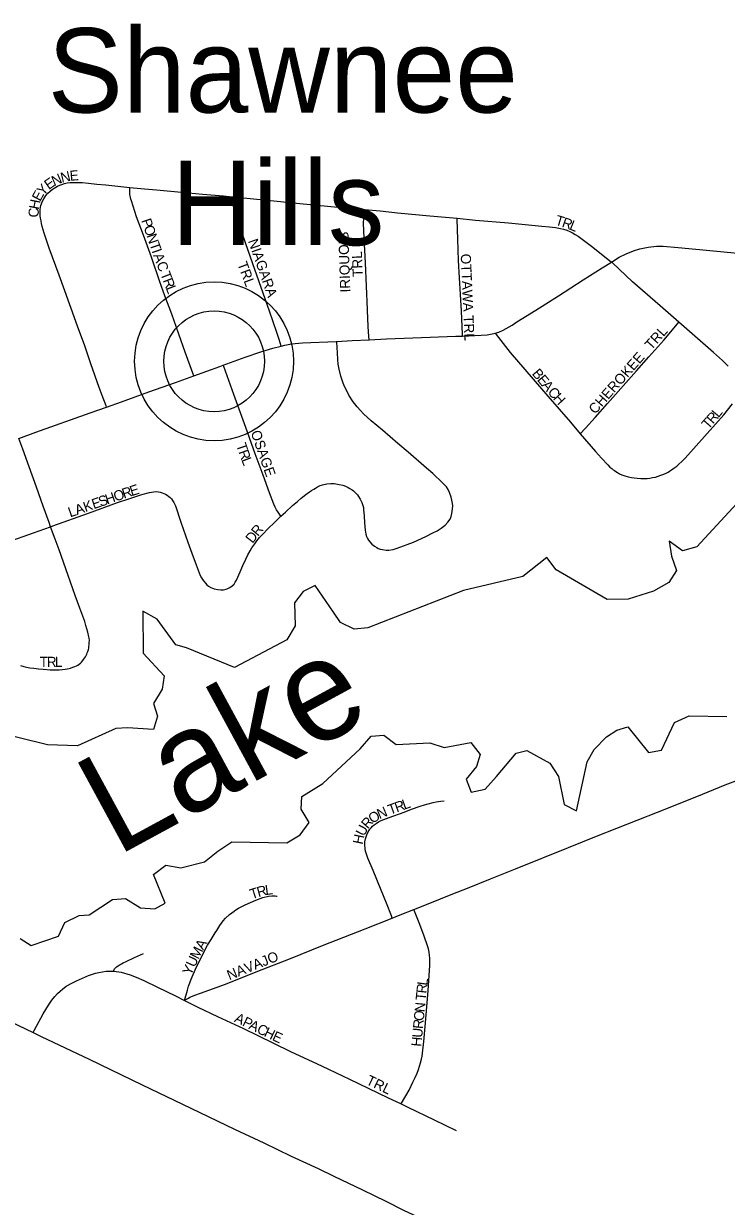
# Model space of a CAD drawing. Extents: x 1410790 to 1770854, y 448063 to 770588.
# Drawn here: x 1605217 to 1608692, y 600378 to 606224 of the extents above; entities that cross this region are included whole.
import ezdxf

# ---------------------------------------------------------------- set-up
doc = ezdxf.new("R2010")
doc.units = 0
for name, color, linetype in [('GM_X_County_Road', 7, 'Continuous'), ('GM_X_Major_Lake', 7, 'Continuous'), ('GM_X_Major_Lake_Text', 7, 'Continuous'), ('GM_X_Township_Road', 7, 'Continuous'), ('GM_X_Township_Subdivision', 7, 'Continuous'), ('GM_X_Township_Subdivision_Text', 7, 'Continuous'), ('GM_X_Unincorporated', 7, 'Continuous'), ('GM_X_Unincorporated_Location', 7, 'Continuous'), ('GM_X_Unincorporated_Text', 7, 'Continuous')]:
    doc.layers.add(name, color=color, linetype=linetype)

msp = doc.modelspace()

# ---------------------------------------------------------------- linework, layer by layer
at = {"layer": 'GM_X_County_Road'}
for points in [[(1603881.9, 601916), (1604049.6, 601824.7), (1604209.6, 601742.8), (1604410.6, 601646.6), (1604620.4, 601545.8), (1604782.2, 601466.3), (1604989.5, 601367.6), (1605264.1, 601237.4)], [(1605264.1, 601237.4), (1605303.7, 601218.6), (1605540.8, 601106.2), (1605803.4, 600978.6), (1606042.8, 600863.3), (1606258.8, 600760.2), (1606404.3, 600691.8), (1606540, 600626.8), (1606673.9, 600564.9), (1606750.5, 600527.6), (1606892.6, 600460), (1607007.2, 600403.3), (1607095.6, 600360.2), (1607279.4, 600273.4), (1607581.8, 600130.2), (1607747.7, 600051.2), (1608032.2, 599916), (1608132.9, 599868.1), (1608245.1, 599813.6), (1608380.7, 599747.6), (1608493.2, 599693.9), (1608549.5, 599667.2), (1608647.1, 599620.6), (1608673.8, 599607.5)]]:
    msp.add_lwpolyline(points, dxfattribs=at)
at = {"layer": 'GM_X_Major_Lake'}
for points in [[(1609021.8, 604153.2), (1608546, 603638.7), (1608475.4, 603618.2), (1608408.4, 603665.8), (1608420.8, 603591.4), (1608445.2, 603520.7), (1608407.9, 603461.4), (1608330.9, 603419), (1608205.9, 603379.7), (1608101.8, 603378), (1607850.8, 603523.8), (1607804.1, 603584.9), (1607685.9, 603491.3), (1607392.1, 603421.7), (1606919.6, 603237.7), (1606851.4, 603231.2), (1606784.1, 603264.7), (1606749.2, 603315.6), (1606658.1, 603447.8), (1606599.4, 603417), (1606556.1, 603361.9), (1606559.6, 603247.6), (1606518, 603178.4), (1606258.7, 603041.9), (1606022.7, 603139.2), (1605969, 603154.4), (1605877.7, 603280.7), (1605806.5, 603320.3), (1605807.9, 603111.9), (1605911.5, 603001.4), (1605902, 602935.5), (1605858.4, 602864.3), (1605879, 602801.8), (1605859.6, 602736.1), (1605729.6, 602742.9), (1605673.5, 602740.2), (1605483.4, 602654.2), (1605335.4, 602659.5), (1604925.3, 602760.7)], [(1605200, 601702.7), (1605253.3, 601667.5), (1605388.4, 601714.6), (1605420, 601782), (1605490.8, 601816.5), (1605540.9, 601819.4), (1605656.7, 601895), (1605720.8, 601899.6), (1605793.9, 601854), (1605865.8, 601848.4), (1605916.5, 601877.3), (1605859.6, 602018.8), (1605920.7, 602065.5), (1605994.4, 602051.9), (1606111.2, 602081.4), (1606176.4, 602134), (1606245.5, 602180.6), (1606517.6, 602174.6), (1606584.6, 602215.2), (1606628, 602276.4), (1606589.4, 602341.3), (1606592.8, 602403.4), (1606696.3, 602469.2), (1606880.3, 602639.5), (1606935.7, 602702.4), (1606997.9, 602707), (1607058.9, 602661.6), (1607225.3, 602670), (1607296.8, 602646.4), (1607427.5, 602671.5), (1607474.2, 602612.4), (1607456.8, 602552.7), (1607405.4, 602489.7), (1607430, 602425), (1607498.4, 602439.6), (1607555.8, 602502.4), (1607652.5, 602618.5), (1607704.8, 602631.4), (1607819.5, 602568.8), (1607862.1, 602503.7), (1607889, 602364.9), (1607950.4, 602333.5), (1608003.8, 602574.7), (1608037.2, 602636.1), (1608098.6, 602698.9), (1608149.4, 602731.8), (1608203.8, 602748.6), (1608307.1, 602622.2), (1608371.4, 602632.8), (1608434.5, 602769.6), (1608507.3, 602802.1), (1608693.4, 602800)]]:
    msp.add_lwpolyline(points, dxfattribs=at)
at = {"layer": 'GM_X_Township_Road'}
for points in [[(1608123.6, 605045.7), (1608161.5, 605069.2), (1608196.4, 605086.6), (1608232.4, 605101.3), (1608263.2, 605110.8), (1608304.4, 605118.8), (1608346.3, 605123.6), (1608378.4, 605124.3), (1608453.2, 605118.3), (1608541.2, 605109.5), (1608662.1, 605097.9), (1608746.7, 605089.4), (1608912.8, 605072.9), (1609001.3, 605063.9)], [(1607548, 604693.8), (1607567.1, 604699.6), (1607588.6, 604709), (1607631.8, 604733.5), (1607656.4, 604750), (1607749.8, 604808.8), (1607861.3, 604878.9), (1607984.4, 604957.4), (1608078.2, 605017.7), (1608123.6, 605045.7)], [(1607386.6, 604680.2), (1607478.7, 604684.3), (1607508.5, 604686.4), (1607541.4, 604691.9), (1607548, 604693.8)], [(1606490.4, 604630.5), (1606509.2, 604635.3), (1606541.1, 604641.1), (1606596.2, 604647.1), (1606762.3, 604653.6), (1606765.9, 604653.8)], [(1606765.9, 604653.8), (1606840.7, 604657.6), (1606924.8, 604661.7)], [(1606924.8, 604661.7), (1607010.7, 604665.9), (1607141.6, 604670.8), (1607354.5, 604678.7), (1607386.6, 604680.2)], [(1606204, 604535.7), (1606312.6, 604575.2), (1606390, 604601.6), (1606449.2, 604620.1), (1606490.4, 604630.5)], [(1606058.5, 604483.7), (1606186.3, 604529.3), (1606204, 604535.7)], [(1605626.7, 604329), (1605700.4, 604355.1), (1605835.8, 604404.1), (1605967.6, 604451.2), (1606058.5, 604483.7)], [(1605193, 604174.2), (1605277.7, 604204.9), (1605546, 604300.5), (1605626.7, 604329)]]:
    msp.add_lwpolyline(points, dxfattribs=at)
at = {"layer": 'GM_X_Township_Subdivision'}
for points in [[(1605626.7, 604329), (1605624.2, 604335.7), (1605605.4, 604386.1), (1605590.4, 604425.9), (1605549.6, 604543.5), (1605518.8, 604631.9), (1605482.6, 604728.7), (1605421, 604903.7), (1605392.4, 604981), (1605343.8, 605114.7), (1605318.8, 605188.7), (1605309.1, 605221.6), (1605305.2, 605237.1), (1605302.9, 605249.7), (1605300.7, 605262.5), (1605299, 605274.4), (1605298.6, 605283.7), (1605297.9, 605295.2), (1605298.9, 605306), (1605300.5, 605315.4), (1605302.5, 605325.1), (1605305, 605333.3), (1605308.9, 605343.4), (1605316, 605358.1), (1605321, 605366.2), (1605327.2, 605374.3), (1605337.2, 605385.7), (1605347.4, 605395.5), (1605357.7, 605404.3), (1605368.2, 605411.4), (1605376, 605416.3), (1605385, 605421.4), (1605395.8, 605426.1), (1605405.8, 605429.8), (1605418.2, 605433.4), (1605432.3, 605436.8), (1605447.3, 605438.8), (1605460.6, 605439.4), (1605470.2, 605439.8), (1605483.2, 605439.8), (1605505.9, 605438.4), (1605538.3, 605435.4), (1605578.4, 605431.4), (1605623, 605427), (1605741.4, 605415.1)], [(1605741.4, 605415.1), (1605813.9, 605407.7), (1605874.3, 605402), (1605997.4, 605391.2), (1606100.9, 605381.9), (1606205.2, 605372.6), (1606245.9, 605368.5)], [(1606058.5, 604483.7), (1606053.7, 604496.6), (1606015.6, 604600.4), (1605983.9, 604689.9), (1605950.2, 604788.8), (1605914.9, 604879), (1605891, 604948.4), (1605849.6, 605069.6), (1605809.4, 605178), (1605775.5, 605269.2), (1605750.4, 605347.8), (1605747.6, 605356.9), (1605745.5, 605364.9), (1605743.7, 605372.7), (1605742.7, 605379.6), (1605741.8, 605386.6), (1605741.7, 605396.8), (1605741.4, 605415.1)], [(1606245.9, 605368.5), (1606303.6, 605362.8), (1606470.6, 605346.1), (1606583, 605334.9), (1606719.1, 605322.1), (1606856.5, 605309.1), (1606902.7, 605305.1)], [(1606490.4, 604630.5), (1606480.1, 604663.2), (1606469.2, 604697.6), (1606432.6, 604803.2), (1606360, 605008.4), (1606315.7, 605136), (1606275.3, 605252), (1606259.2, 605301.2), (1606253.9, 605321.1), (1606248.7, 605342.3), (1606246.8, 605358.3), (1606245.9, 605368.5)], [(1606924.8, 604661.7), (1606922.4, 604699.5), (1606919.2, 604764.2), (1606916.9, 604810.7), (1606906.8, 605041.3), (1606901.2, 605164.9), (1606898.1, 605236.1), (1606898.6, 605262.6), (1606899.7, 605279.7), (1606901.1, 605294.7), (1606902.7, 605305.1)], [(1606902.7, 605305.1), (1606980.6, 605298.3), (1607065.3, 605289.6), (1607225.4, 605274.6), (1607360.2, 605262)], [(1607360.2, 605262), (1607450.7, 605253.5), (1607615.2, 605239.2), (1607779.6, 605224), (1607817.4, 605220.4), (1607847.4, 605216.2), (1607870.8, 605211.5), (1607886, 605208), (1607903, 605202.8), (1607918.1, 605196.3), (1607931.2, 605189.8), (1607944.6, 605182.8), (1607959.4, 605173.7), (1607984.8, 605154.6), (1608031, 605119.9), (1608123.6, 605045.7)], [(1607386.6, 604680.2), (1607386.3, 604689.2), (1607381.8, 604802.5), (1607371.8, 604968.1), (1607367.5, 605053.3), (1607363.7, 605159.4), (1607360.3, 605255.7), (1607360.2, 605262)], [(1608457.1, 604747.9), (1608363.7, 604829.1), (1608227.2, 604947.3), (1608128.2, 605041.3), (1608123.6, 605045.7)], [(1607969.5, 604197.3), (1607994.8, 604224.7), (1608043.7, 604277.7), (1608104.2, 604346.8), (1608247.3, 604508.8), (1608308.3, 604577.4), (1608382.3, 604660.4), (1608433.4, 604720.1), (1608457.1, 604747.9)], [(1608700.2, 604531.9), (1608672.7, 604559.6), (1608628.7, 604598.5), (1608457.1, 604747.9)], [(1607548, 604693.8), (1607553.1, 604687.3), (1607622.9, 604598.8), (1607808.7, 604382.4), (1607921.2, 604254.1), (1607969.5, 604197.3)], [(1606489.2, 603789.4), (1606511.6, 603810.1), (1606545.7, 603842), (1606570.5, 603862.8), (1606589.2, 603878.5), (1606612.7, 603896.3), (1606630.8, 603910.1), (1606640.4, 603916.1), (1606651.6, 603923.1), (1606660, 603928.7), (1606669.8, 603934.4), (1606683.3, 603940.9), (1606695.4, 603944.4), (1606716.3, 603949.2), (1606735.8, 603950.9), (1606752.7, 603950.9), (1606777, 603947), (1606795.7, 603942.3), (1606809.2, 603937.4), (1606822, 603931.4), (1606830.4, 603926.6), (1606840.7, 603920.3), (1606847.7, 603914.4), (1606859.2, 603903.8), (1606867.3, 603894.5), (1606872.5, 603887.5), (1606880.3, 603874.1), (1606889.1, 603857.6), (1606894.2, 603843), (1606896.8, 603832.8), (1606898, 603821.2), (1606900.3, 603792), (1606902.3, 603756.6), (1606906.4, 603720.4), (1606909.4, 603701.3), (1606912.9, 603689.2), (1606917.7, 603678.7), (1606922.9, 603670.9), (1606928.9, 603663.6), (1606939.4, 603651.8), (1606951.9, 603641.8), (1606963.2, 603634.5), (1606970.6, 603630.6), (1606980.6, 603627.1), (1606991, 603624.5), (1607009.7, 603621.5), (1607022.2, 603621.9), (1607044, 603624.9), (1607063.1, 603631), (1607144.7, 603661.2), (1607206.3, 603689.6), (1607240.3, 603706.7), (1607261, 603717.8), (1607281.4, 603731.3), (1607300.9, 603746), (1607313.9, 603760.3), (1607325.2, 603775.1), (1607330.4, 603788.6), (1607334.7, 603803.7), (1607337.8, 603825.5), (1607338.6, 603841.5), (1607337.6, 603852.9), (1607334.9, 603869.2), (1607331.3, 603884.5), (1607323.1, 603906.2), (1607315.6, 603921), (1607307, 603934), (1607298.3, 603945.2), (1607288.2, 603954.8), (1607239.6, 604000.6), (1607208.9, 604026.8), (1607117.8, 604105.9), (1607067.6, 604148.8), (1606991, 604214.6), (1606936, 604261), (1606897.9, 604296.4), (1606882, 604312.7), (1606866.6, 604329.4), (1606846.6, 604354.6), (1606825.3, 604387.5), (1606811.1, 604416.2), (1606802.5, 604434.4), (1606795.6, 604451.8), (1606785.7, 604482.6), (1606777.8, 604517.1), (1606772.6, 604540.5), (1606770.5, 604564.9), (1606768.1, 604596.6), (1606766.1, 604649.3), (1606765.9, 604653.8)], [(1606489.2, 603789.4), (1606485.5, 603794.9), (1606474.7, 603810.2), (1606467.2, 603821.7), (1606460.3, 603835), (1606453.8, 603849.5), (1606433.2, 603904.6), (1606401, 603992.3), (1606362.2, 604097.9), (1606315.2, 604227.4), (1606256, 604390.9), (1606206.3, 604529.2), (1606204, 604535.7)], [(1607969.5, 604197.3), (1608044.5, 604109.2), (1608074.9, 604076.6), (1608105.1, 604043.5), (1608115.9, 604032.8), (1608124.6, 604025), (1608131.8, 604019.6), (1608138.1, 604014.8), (1608144.5, 604010.5), (1608152.6, 604005.3), (1608163.5, 603999.6), (1608174.1, 603994.8), (1608189.7, 603988.8), (1608201.9, 603985.1), (1608213.6, 603982.3), (1608222.1, 603980.7), (1608236.3, 603978.7), (1608250.3, 603977.3), (1608268.5, 603976.1), (1608284.1, 603976), (1608300.8, 603976.7), (1608313.2, 603978.2), (1608326.4, 603980.1), (1608340.8, 603983.1), (1608354.8, 603987), (1608368.5, 603991.8), (1608381.8, 603997), (1608393.7, 604002.5), (1608403.9, 604007.9), (1608410.9, 604011.8), (1608421.1, 604018.7), (1608432.1, 604026.3), (1608446, 604037.4), (1608457.1, 604047.2), (1608471.2, 604060.6), (1608487.2, 604076.4), (1608638.4, 604244.7), (1608679.3, 604291.2), (1608721.5, 604345.1)], [(1605350.1, 603737.2), (1605342.4, 603758.6), (1605314.1, 603839.4), (1605281.2, 603933.2), (1605244.6, 604034.2), (1605212.8, 604121), (1605193, 604174.2)], [(1605350.1, 603737.2), (1605361.5, 603741.2), (1605537.1, 603805.2), (1605680.9, 603857.3), (1605741.9, 603877.5), (1605800.9, 603897.1), (1605839.3, 603907.3), (1605849.5, 603909.2), (1605861.2, 603910.5), (1605871.7, 603911.4), (1605883, 603909.6), (1605892.1, 603907.9), (1605901.2, 603905.2), (1605910.3, 603901.8), (1605918.5, 603897.8), (1605926.3, 603893.2), (1605934.4, 603887.8), (1605941.1, 603882.7), (1605948, 603874.9), (1605953.7, 603866.7), (1605959.3, 603858), (1605967.6, 603840.2), (1605994.6, 603760.7), (1606028.5, 603660.8), (1606048.3, 603606.7), (1606069.6, 603549), (1606084.3, 603509.9), (1606090.4, 603497.3), (1606096.6, 603485.7), (1606101.2, 603477.4), (1606107.8, 603467.8), (1606115.8, 603457.9), (1606123, 603450), (1606131.2, 603444.4), (1606143, 603437.3), (1606158.9, 603431), (1606177, 603426.5), (1606192.4, 603425.3), (1606204.6, 603426.2), (1606218, 603429.6), (1606227.1, 603432.8), (1606236.8, 603437.2), (1606248.5, 603445.2), (1606257.1, 603453.9), (1606263.6, 603463.9), (1606269, 603472.8), (1606287.5, 603515.1), (1606300.9, 603546.4), (1606315.3, 603577.8), (1606326.1, 603599.3), (1606336.7, 603618), (1606345.6, 603633.6), (1606359.5, 603653.5), (1606370.3, 603668.3), (1606383.5, 603683.9), (1606402.5, 603704.8), (1606421.1, 603724.1), (1606461.5, 603763.8), (1606489.2, 603789.4)], [(1603828.4, 603190.2), (1603863.9, 603203.9), (1604080.3, 603281.5), (1604265.4, 603347.9), (1604551.7, 603450.4), (1604670.9, 603493.2), (1604785.9, 603533.7), (1604874, 603565.1), (1605027.6, 603622), (1605134.7, 603660.9), (1605266, 603707.4), (1605350.1, 603737.2)], [(1605202, 603051.2), (1605218.4, 603046.7), (1605231.5, 603043.5), (1605247.1, 603040.6), (1605266.8, 603038), (1605289.5, 603035), (1605314, 603032.8), (1605348.2, 603030.7), (1605378.9, 603029.8), (1605393.2, 603030), (1605408.6, 603031.3), (1605422.9, 603033.2), (1605432.3, 603035), (1605441.9, 603037.6), (1605449.3, 603039.3), (1605460.6, 603042.8), (1605469.2, 603046.1), (1605478.1, 603050.4), (1605485.1, 603054.1), (1605491.7, 603058.4), (1605498, 603063.6), (1605503.2, 603068.6), (1605509.1, 603075.8), (1605513.1, 603080.8), (1605518.2, 603088.2), (1605521.9, 603094.2), (1605525.6, 603100.7), (1605529, 603108.1), (1605531.4, 603114.4), (1605534.1, 603120.9), (1605537.1, 603131.1), (1605538.6, 603137.8), (1605539.5, 603144.7), (1605540.6, 603153.5), (1605541.5, 603163.5), (1605541.8, 603176.5), (1605540.5, 603186.6), (1605539, 603193.8), (1605534.5, 603215.7), (1605524.9, 603250.2), (1605518.9, 603268.7), (1605495, 603335.1), (1605472.4, 603397.7), (1605436.6, 603496), (1605391.8, 603622.8), (1605372, 603676.9), (1605350.1, 603737.2)], [(1607146.3, 601845.9), (1607216.5, 601873.6), (1607338.4, 601922.3), (1607411.5, 601951.3), (1607525.8, 601997.2), (1607648.7, 602046.6), (1607910.3, 602151.6), (1608050.2, 602207.9), (1608352, 602326.7), (1608546.5, 602404.4), (1608685.9, 602461.2), (1608765.5, 602491.3), (1608799.7, 602501.9), (1608834.8, 602512.6), (1608870.2, 602521), (1608906.5, 602526.7), (1608942.7, 602530.1)], [(1607039.4, 601803.5), (1607035.4, 601814.1), (1607010.6, 601876.3), (1606984.5, 601941.8), (1606944.8, 602038.6), (1606919.1, 602098.9), (1606910.6, 602123.7), (1606907.8, 602134.4), (1606905.4, 602146), (1606903.9, 602165.6), (1606904.7, 602179.5), (1606907.3, 602195.6), (1606909.9, 602204.3), (1606913.8, 602215.1), (1606918.6, 602225.5), (1606923.4, 602234.2), (1606928.7, 602242.4), (1606935.1, 602249.8), (1606941.4, 602257.3), (1606949.4, 602264.1), (1606959.5, 602271.1), (1606972, 602278.5), (1606985.3, 602285.6), (1607023.8, 602299.8), (1607097.9, 602327.1), (1607135.1, 602340.8), (1607178, 602356.6), (1607198.6, 602362.7), (1607217.1, 602368.4), (1607241.2, 602374.7), (1607257.1, 602378.3), (1607279.5, 602381.9), (1607295.7, 602382.1)], [(1606012.1, 601396.6), (1606027.4, 601446.3), (1606032.6, 601466.4), (1606038.2, 601483.8), (1606045.1, 601501.6), (1606072, 601561.5), (1606100.8, 601620.4), (1606109.6, 601637.8), (1606126.6, 601669.2), (1606143.4, 601697.3), (1606164.7, 601730.3), (1606172.2, 601741.1), (1606187.7, 601766), (1606204.1, 601790.2), (1606214.9, 601802.5), (1606234, 601820.5), (1606257.8, 601838), (1606265.9, 601843.2), (1606279.6, 601851.8), (1606311.7, 601868.2), (1606365.8, 601892.1), (1606399.7, 601904.7), (1606428.2, 601911.7), (1606444.5, 601912.7), (1606460.7, 601912.4), (1606467.1, 601912.3), (1606470.2, 601911.6)], [(1607039.4, 601803.5), (1607079.3, 601819.4), (1607146.3, 601845.9)], [(1607083.7, 600884.9), (1607085.9, 600889), (1607123.1, 600953.4), (1607141.6, 600992.2), (1607152.6, 601014.6), (1607162, 601037), (1607168.6, 601054.5), (1607174.3, 601070.9), (1607179, 601087.5), (1607183.9, 601105.7), (1607186.8, 601120.5), (1607189.1, 601134.7), (1607195.6, 601193.4), (1607203.3, 601284.9), (1607217.6, 601444.9), (1607226.1, 601569.2), (1607225.9, 601588.4), (1607225.1, 601605.3), (1607223.7, 601618.7), (1607221.4, 601634.5), (1607218.1, 601650.4), (1607213.3, 601666.3), (1607198, 601713.1), (1607175.5, 601771.1), (1607156.4, 601820.1), (1607146.3, 601845.9)], [(1606012.1, 601396.6), (1606016.2, 601399), (1606031.9, 601407.9), (1606039.2, 601412.1), (1606051.6, 601418), (1606062.8, 601422.3), (1606091.6, 601432.6), (1606214.5, 601476.4), (1606366.4, 601537.3), (1606537.2, 601603.6), (1606695.3, 601667.2), (1606905.7, 601750.2), (1607039.4, 601803.5)], [(1605660.2, 601541.1), (1605661.1, 601542.7), (1605667, 601553.2), (1605671.1, 601557.5), (1605676.2, 601561.6), (1605684.6, 601567.5), (1605693.5, 601573.5), (1605700.3, 601577.3), (1605708.3, 601581.4), (1605723.2, 601588.6), (1605764.8, 601608.7), (1605810.3, 601628.7)], [(1605264.1, 601237.4), (1605269.5, 601247.4), (1605313.9, 601330.4), (1605339.4, 601372.9), (1605356.5, 601397.2), (1605370.8, 601415.5), (1605384.3, 601430.1), (1605397.6, 601442.5), (1605409.2, 601452.3), (1605427.9, 601466.3), (1605455.3, 601482), (1605477.6, 601493), (1605507.5, 601505.7), (1605538.3, 601518.6), (1605557.2, 601525.5), (1605572.5, 601530.2), (1605589.2, 601534.5), (1605607.2, 601537.6), (1605625.3, 601540.2), (1605648.8, 601541.6), (1605660.2, 601541.1)], [(1605660.2, 601541.1), (1605673.6, 601539.7), (1605687, 601537.4), (1605698.6, 601535.1), (1605743, 601522.5), (1605773.5, 601510.7), (1605810.5, 601495), (1605878, 601461.5), (1605967, 601419.5), (1606012.1, 601396.6)], [(1606012.1, 601396.6), (1606078.2, 601363.2), (1606176, 601317.1), (1606303.8, 601257), (1606448.6, 601187.1), (1606539.9, 601142.7), (1606664.7, 601085.1), (1606723.8, 601056.8), (1606827.4, 601007.1), (1607016, 600916.6), (1607083.7, 600884.9)], [(1607083.7, 600884.9), (1607117, 600869.2), (1607247.2, 600806.3), (1607355.6, 600753.9)]]:
    msp.add_lwpolyline(points, dxfattribs=at)
at = {"layer": 'GM_X_Unincorporated'}
for radius in [392.8, 249]:
    msp.add_circle((1606158.6, 604555.1), radius, dxfattribs=at)
at = {"layer": 'GM_X_Unincorporated_Location'}
msp.add_line((1606158.6, 604555.1), (1606158.6, 604555.1), dxfattribs=at)

# ---------------------------------------------------------------- texts
at = {"layer": 'GM_X_Major_Lake_Text'}
msp.add_text('Lake', height=499.97, rotation=28.51356, dxfattribs=at).set_placement((1605676.6, 602105.7))
at = {"layer": 'GM_X_Township_Subdivision_Text'}
for s, rotation, p in [('E', 35.60755, (1605341.3, 605401.3)), ('N', 23.27895, (1605367.5, 605420.4)), ('N', 13.61219, (1605405.8, 605437.1)), ('E', 4.86799, (1605446.6, 605447.1)), ('E', 61.77324, (1605298.7, 605342.5)), ('Y', 47.21032, (1605313.4, 605370.8)), ('H', 78.78008, (1605291.5, 605303)), ('C', 89.07712, (1605291.1, 605265.8)), ('T', 343.25888, (1607841.7, 605231.1)), ('P', 288.86704, (1605797.8, 605251.4)), ('O', 288.87612, (1605809.2, 605218.1)), ('R', 340.69735, (1607874.9, 605221.1)), ('L', 338.04639, (1607911.7, 605208.2)), ('N', 288.87612, (1605823.4, 605176.5)), ('NIAGARA', 289.28957, (1606325.8, 605150.3)), ('IRIQUOIS', 91.90819, (1606832.4, 604896.3)), ('T', 288.87073, (1605837.7, 605134.9)), ('I', 289.15462, (1605849.1, 605101.3)), ('A', 290.45874, (1605856.8, 605079.4)), ('C', 291.10355, (1605872.4, 605037.6)), ('TRL', 290.55505, (1606272.5, 605037)), ('TRL', 92.20132, (1606894.2, 604973.6)), ('OTTAWA TRL', 272.54735, (1607377.9, 605085.9)), ('T', 291.10619, (1605891.4, 604988.3)), ('R', 291.14108, (1605904.1, 604955.4)), ('L', 291.10619, (1605918.4, 604918.5)), ('TRL', 48.1842, (1608320.7, 604607.9)), ('CHEROKEE', 48.74526, (1608043.3, 604290.8)), ('B', 309.82423, (1607727.7, 604493.2)), ('E', 309.85399, (1607753.1, 604462.8)), ('A', 309.83076, (1607775.7, 604435.8)), ('C', 311.44087, (1607804.9, 604400.8)), ('H', 312.65859, (1607831.9, 604370.3)), ('R', 48.77824, (1608625.6, 604242.8)), ('L', 50.23418, (1608652.6, 604273.6)), ('T', 48.74983, (1608602.3, 604216.3)), ('OSAGE', 289.23025, (1606339, 604204.3)), ('T', 288.5127, (1606267.1, 604142.1)), ('R', 289.40167, (1606278.6, 604107.9)), ('L', 291.08236, (1606292.3, 604069.1)), ('R', 18.4119, (1605712.8, 603875.9)), ('E', 17.28555, (1605750.1, 603888.3)), ('E', 19.19559, (1605563.4, 603823.8)), ('S', 19.20368, (1605596.6, 603835.4)), ('H', 19.19516, (1605629.8, 603847)), ('O', 19.18973, (1605671.4, 603861.4)), ('L', 19.21267, (1605447, 603783.3)), ('A', 19.19516, (1605480.2, 603794.9)), ('K', 19.18973, (1605521.8, 603809.3)), ('D', 52.54868, (1606348.9, 603652.3)), ('R', 50.07314, (1606375.3, 603686.8)), ('T', 0.16394, (1605296.2, 603044.6)), ('R', 0.16083, (1605331.4, 603044.7)), ('L', 0.15955, (1605371, 603044.8)), ('N', 22.77958, (1606976.4, 602291.5)), ('T', 19.99011, (1607028.8, 602312.9)), ('R', 19.98471, (1607061.9, 602324.9)), ('L', 19.99701, (1607099.1, 602338.5)), ('R', 48.53991, (1606918.5, 602240.8)), ('O', 33.81736, (1606942.1, 602268.2)), ('U', 63.00489, (1606900.4, 602204.3)), ('H', 78.33424, (1606892.6, 602164.5)), ('T', 17.91645, (1606344.6, 601895.7)), ('R', 15.38503, (1606377.5, 601906.4)), ('L', 8.06054, (1606414.1, 601916.5)), ('M', 63.06845, (1606080.9, 601596.2)), ('A', 60.37438, (1606104.5, 601642.8)), ('U', 65.31186, (1606062.7, 601556.7)), ('NAVAJO', 21.99029, (1606234.2, 601495.1)), ('Y', 65.31186, (1606044.3, 601516.7)), ('R', 83.50156, (1607207.8, 601428.7)), ('L', 82.46493, (1607212.3, 601467.8)), ('T', 84.62981, (1607204.5, 601393.9)), ('N', 84.63737, (1607199.2, 601336.9)), ('A', 334.02158, (1606255.1, 601292.5)), ('P', 334.00923, (1606294.6, 601273.2)), ('R', 84.62528, (1607191.4, 601253.7)), ('O', 84.63123, (1607195.1, 601293.1)), ('A', 334.02909, (1606326.3, 601257.8)), ('C', 334.0105, (1606365.8, 601238.5)), ('H', 334.02909, (1606401.4, 601221.1)), ('E', 335.54004, (1606442.3, 601201.2)), ('U', 84.63123, (1607187.3, 601209.9)), ('H', 84.63737, (1607183.1, 601166.1)), ('TRL', 334.4471, (1606906.2, 600984.5))]:
    msp.add_text(s, height=50, rotation=rotation, dxfattribs=at).set_placement(p)
at = {"layer": 'GM_X_Unincorporated_Text'}
for s, p in [('Shawnee', (1605335.7, 605785)), ('Hills', (1605947.3, 605129.4))]:
    msp.add_text(s, height=417, rotation=0.00001, dxfattribs=at).set_placement(p)

doc.saveas('drawing.dxf')
